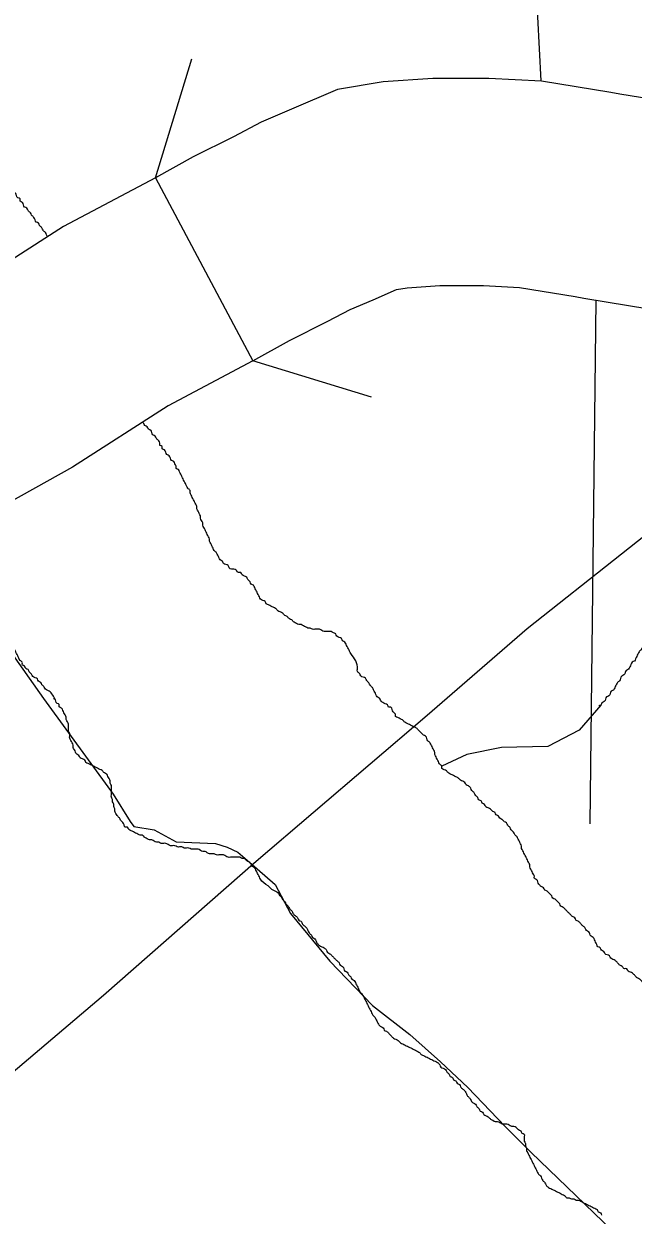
# Model space of a CAD drawing. Extents: x 813775 to 1157140, y 1757555 to 1979907.
# Drawn here: x 1009261 to 1010731, y 1841927 to 1844801 of the extents above; entities that cross this region are included whole.
import ezdxf

# ---------------------------------------------------------------- set-up
doc = ezdxf.new("R2010")
doc.units = 0
for name, color, linetype in [('Level 10', 7, 'Continuous'), ('Level 31', 7, 'Continuous'), ('Level 35', 7, 'Continuous'), ('Level 37', 7, 'Continuous'), ('Level 40', 7, 'Continuous'), ('Level 5', 7, 'Continuous'), ('Level 6', 7, 'Continuous'), ('Level 9', 7, 'Continuous')]:
    doc.layers.add(name, color=color, linetype=linetype)

msp = doc.modelspace()

# ---------------------------------------------------------------- linework, layer by layer
at = {"layer": 'Level 10'}
msp.add_line((1009578.3, 1844430.1), (1009813.1, 1843988.7), dxfattribs=at)
for points in [[(1011184.6, 1844526.8), (1011149.6, 1844538.4), (1011028.8, 1844575.3), (1010908.2, 1844597.6), (1010698.5, 1844631.9), (1010677.2, 1844635.9), (1010510, 1844663.2), (1010382.9, 1844669.8), (1010247.6, 1844669.8), (1010127.4, 1844661.7), (1010017.4, 1844643.3), (1009906.5, 1844595.3), (1009833.8, 1844564.5), (1009766.5, 1844529.2), (1009669.4, 1844480.5), (1009578.3, 1844430.1)], [(1009578.3, 1844430.1), (1009356.6, 1844312.4), (1009114.7, 1844157)], [(1009813.1, 1843988.7), (1009901.9, 1844037.8), (1009994.7, 1844084.2), (1010048.1, 1844112.3), (1010103.4, 1844135.7), (1010159.9, 1844160.2), (1010185.5, 1844164.5), (1010264.4, 1844169.8), (1010370.1, 1844169.8), (1010456.6, 1844165.3), (1010590.7, 1844143.4), (1010612.1, 1844139.4), (1010822.5, 1844104.9), (1010910, 1844088.8), (1010986.5, 1844065.4), (1011026.8, 1844050)], [(1009813.1, 1843988.7), (1009608.8, 1843880.1), (1009378.1, 1843732)], [(1009378.1, 1843732), (1009095.5, 1843574.5), (1008903, 1843467.4)]]:
    msp.add_lwpolyline(points, dxfattribs=at)
at = {"layer": 'Level 31'}
for points in [[(1010496.5, 1844896.7), (1010507.8, 1844663.6)], [(1010234.2, 1843133.3), (1010475.3, 1843342.8), (1010930.3, 1843702.5), (1011371.5, 1844089.5), (1011862.8, 1844494.8), (1011914.6, 1844537.2)], [(1007089, 1840460.6), (1007301.4, 1840627.2), (1007851.9, 1841073.4), (1008274.9, 1841465), (1008829.9, 1841929.4), (1009453.1, 1842457.6), (1009821.6, 1842780.9), (1010234.2, 1843133.3)]]:
    msp.add_lwpolyline(points, dxfattribs=at)
at = {"layer": 'Level 35'}
msp.add_lwpolyline([(1010652.9, 1843157.9), (1010600.5, 1843097.1), (1010525.2, 1843058), (1010413.6, 1843055.2), (1010329.9, 1843038.5), (1010269.4, 1843010.3)], dxfattribs=at)
msp.add_spline([(1010778.5, 1843328.2), (1010775.7, 1843322.6), (1010770.1, 1843317), (1010764.5, 1843311.4), (1010761.7, 1843305.8), (1010756.2, 1843303), (1010753.4, 1843297.5), (1010750.6, 1843291.9), (1010745, 1843286.3), (1010742.2, 1843280.7), (1010739.4, 1843275.1), (1010736.6, 1843269.6), (1010733.8, 1843264), (1010728.3, 1843261.2), (1010725.5, 1843255.6), (1010722.7, 1843250), (1010719.9, 1843244.4), (1010714.3, 1843241.6), (1010711.5, 1843236.1), (1010708.7, 1843230.5), (1010703.2, 1843227.7), (1010700.4, 1843222.1), (1010697.6, 1843216.5), (1010692, 1843210.9), (1010689.2, 1843205.4), (1010686.4, 1843199.8), (1010683.6, 1843194.2), (1010678, 1843191.4), (1010675.3, 1843185.8), (1010672.5, 1843180.2), (1010666.9, 1843177.5), (1010664.1, 1843171.9), (1010661.3, 1843166.3), (1010655.7, 1843163.5), (1010652.9, 1843157.9), (1010647.9, 1843155.6)], degree=3, dxfattribs=at)
at = {"layer": 'Level 37'}
for points in [[(1009578.3, 1844430.1), (1009666, 1844717)], [(1010100, 1843901), (1009813.1, 1843988.7)]]:
    msp.add_lwpolyline(points, dxfattribs=at)
at = {"layer": 'Level 40'}
msp.add_lwpolyline([(1007089, 1840460.6), (1007301.4, 1840627.2), (1007851.9, 1841073.4), (1008274.9, 1841465), (1008829.9, 1841929.4), (1009453.1, 1842457.6), (1009821.6, 1842780.9), (1010234.2, 1843133.3), (1010475.3, 1843342.8), (1010930.3, 1843702.5), (1011055.4, 1843812.3)], dxfattribs=at)
at = {"layer": 'Level 5'}
msp.add_lwpolyline([(1010641, 1844134.6), (1010626.4, 1842871.3)], dxfattribs=at)
at = {"layer": 'Level 6'}
msp.add_lwpolyline([(1009188.9, 1843342.3), (1009308.1, 1843173.6), (1009476.7, 1842943.1), (1009517.8, 1842877.3), (1009526, 1842865), (1009575.4, 1842856.7), (1009628.8, 1842827.9), (1009723.4, 1842823.8), (1009751.7, 1842814.7), (1009776.8, 1842803.2), (1009805.6, 1842778.6), (1009867.3, 1842725.1), (1009904.3, 1842655.1), (1009998.9, 1842539.9), (1010101.7, 1842432.9), (1010192.1, 1842363), (1010266.2, 1842297.1), (1010331.9, 1842235.4), (1010422.4, 1842140.8), (1010484.1, 1842079), (1010702, 1841869.2)], dxfattribs=at)
msp.add_lwpolyline([(1009188.9, 1843342.3), (1009308.1, 1843173.6), (1009476.7, 1842943.1), (1009517.8, 1842877.3), (1009526, 1842865), (1009575.4, 1842856.7), (1009628.8, 1842827.9), (1009723.4, 1842823.8), (1009751.7, 1842814.7), (1009776.8, 1842803.2), (1009805.6, 1842778.6), (1009867.3, 1842725.1), (1009904.3, 1842655.1), (1009998.9, 1842539.9), (1010101.7, 1842432.9), (1010192.1, 1842363), (1010266.2, 1842297.1), (1010331.9, 1842235.4), (1010422.4, 1842140.8), (1010484.1, 1842079), (1010702, 1841869.2)], dxfattribs=at)
msp.add_lwpolyline([(1009188.9, 1843342.3), (1009308.1, 1843173.6), (1009476.7, 1842943.1), (1009517.8, 1842877.3), (1009526, 1842865), (1009575.4, 1842856.7), (1009628.8, 1842827.9), (1009723.4, 1842823.8), (1009751.7, 1842814.7), (1009776.8, 1842803.2), (1009805.6, 1842778.6), (1009867.3, 1842725.1), (1009904.3, 1842655.1), (1009998.9, 1842539.9), (1010101.7, 1842432.9), (1010192.1, 1842363), (1010266.2, 1842297.1), (1010331.9, 1842235.4), (1010422.4, 1842140.8), (1010484.1, 1842079), (1010702, 1841869.2)], dxfattribs=at)
at = {"layer": 'Level 9'}
for points in [[(1009317.6, 1844289), (1009315.9, 1844292.5), (1009313.1, 1844298.1), (1009307.5, 1844303.6), (1009304.7, 1844309.2), (1009299.1, 1844314.8), (1009296.3, 1844320.4), (1009290.8, 1844323.2), (1009288, 1844328.8), (1009285.2, 1844334.3), (1009279.6, 1844339.9), (1009276.8, 1844345.5), (1009271.2, 1844351.1), (1009268.4, 1844356.7), (1009262.9, 1844359.5), (1009260.1, 1844365), (1009257.3, 1844370.6), (1009251.7, 1844373.4), (1009251.7, 1844379), (1009246.1, 1844381.8), (1009243.3, 1844387.4), (1009240.5, 1844393), (1009235, 1844395.7), (1009232.2, 1844401.3), (1009229.4, 1844406.9), (1009226.6, 1844412.5), (1009223.8, 1844418.1), (1009218.2, 1844423.7), (1009218.2, 1844429.2), (1009212.6, 1844432), (1009212.6, 1844437.6), (1009209.9, 1844443.2), (1009207.1, 1844448.8), (1009204.3, 1844454.4), (1009201.5, 1844459.9), (1009198.7, 1844465.5), (1009198.7, 1844471.1), (1009195.9, 1844476.7), (1009193.1, 1844482.3), (1009187.5, 1844487.9), (1009187.5, 1844493.4), (1009184.7, 1844499), (1009182, 1844504.6), (1009176.4, 1844510.2), (1009173.6, 1844515.8), (1009173.6, 1844521.3), (1009170.8, 1844526.9), (1009168, 1844532.5), (1009162.4, 1844538.1), (1009159.6, 1844543.7), (1009156.9, 1844549.3), (1009156.9, 1844554.8), (1009151.3, 1844560.4), (1009148.5, 1844566)], [(1009675.7, 1843642.2), (1009672.9, 1843647.8), (1009670.1, 1843653.3), (1009667.4, 1843658.9), (1009664.6, 1843664.5), (1009661.8, 1843670.1), (1009661.8, 1843675.7), (1009656.2, 1843681.2), (1009653.4, 1843686.8), (1009650.6, 1843692.4), (1009647.8, 1843698), (1009645, 1843703.6), (1009642.3, 1843709.2), (1009639.5, 1843714.7), (1009636.7, 1843720.3), (1009633.9, 1843725.9), (1009628.3, 1843728.7), (1009628.3, 1843734.3), (1009625.5, 1843739.9), (1009622.7, 1843745.4), (1009617.1, 1843748.2), (1009614.4, 1843753.8), (1009611.6, 1843759.4), (1009606, 1843762.2), (1009603.2, 1843767.8), (1009600.4, 1843773.3), (1009594.8, 1843776.1), (1009594.8, 1843781.7), (1009589.2, 1843784.5), (1009589.2, 1843790.1), (1009586.5, 1843795.7), (1009580.9, 1843801.3), (1009578.1, 1843806.8), (1009572.5, 1843809.6), (1009569.7, 1843815.2), (1009566.9, 1843820.8), (1009561.4, 1843823.6), (1009558.6, 1843829.2), (1009553, 1843832), (1009550.2, 1843837.5), (1009547.4, 1843840.3)], [(1010049.5, 1843282.1), (1010046.8, 1843287.7), (1010044, 1843293.3), (1010041.2, 1843298.9), (1010038.4, 1843304.5), (1010035.6, 1843310), (1010030, 1843312.8), (1010027.2, 1843318.4), (1010021.6, 1843321.2), (1010016.1, 1843324), (1010013.3, 1843329.6), (1010007.7, 1843332.4), (1010002.1, 1843335.2), (1009996.5, 1843335.2), (1009991, 1843335.2), (1009985.4, 1843335.2), (1009979.8, 1843337.9), (1009974.2, 1843340.7), (1009968.6, 1843340.7), (1009963.1, 1843340.7), (1009957.5, 1843340.7), (1009951.9, 1843343.5), (1009946.3, 1843343.5), (1009940.7, 1843346.3), (1009935.2, 1843349.1), (1009929.6, 1843351.9), (1009924, 1843351.9), (1009918.4, 1843354.7), (1009912.8, 1843357.5), (1009907.3, 1843363.1), (1009901.7, 1843365.9), (1009896.1, 1843371.4), (1009890.5, 1843374.2), (1009885, 1843379.8), (1009879.4, 1843382.6), (1009873.8, 1843385.4), (1009868.2, 1843391), (1009862.6, 1843393.8), (1009857.1, 1843396.6), (1009851.5, 1843399.3), (1009845.9, 1843402.1), (1009843.1, 1843407.7), (1009837.5, 1843410.5), (1009831.9, 1843413.3), (1009829.2, 1843418.9), (1009826.4, 1843424.5), (1009823.6, 1843430.1), (1009820.8, 1843435.6), (1009818, 1843441.2), (1009815.2, 1843446.8), (1009809.6, 1843449.6), (1009806.8, 1843455.2), (1009801.3, 1843460.8), (1009798.5, 1843466.3), (1009792.9, 1843469.1), (1009787.3, 1843471.9), (1009784.5, 1843477.5), (1009778.9, 1843477.5), (1009773.4, 1843483.1), (1009767.8, 1843485.9), (1009762.2, 1843485.9), (1009756.6, 1843488.7), (1009753.8, 1843494.2), (1009748.3, 1843497), (1009742.7, 1843499.8), (1009739.9, 1843505.4), (1009734.3, 1843508.2), (1009731.5, 1843513.8), (1009728.7, 1843519.4), (1009725.9, 1843524.9), (1009720.4, 1843530.5), (1009717.6, 1843536.1), (1009714.8, 1843541.7), (1009712, 1843547.3), (1009709.2, 1843552.9), (1009709.2, 1843558.4), (1009706.4, 1843564), (1009703.6, 1843569.6), (1009700.8, 1843575.2), (1009698, 1843580.8), (1009695.3, 1843586.3), (1009692.5, 1843591.9), (1009692.5, 1843597.5), (1009689.7, 1843603.1), (1009686.9, 1843608.7), (1009686.9, 1843614.3), (1009684.1, 1843619.8), (1009681.3, 1843625.4), (1009678.5, 1843631), (1009678.5, 1843636.6), (1009675.7, 1843642.2)], [(1009335.4, 1843172.9), (1009318.7, 1843193.1), (1009313.1, 1843195.9), (1009310.3, 1843201.4), (1009304.7, 1843207), (1009301.9, 1843212.6), (1009296.3, 1843215.4), (1009293.5, 1843221), (1009288, 1843223.8), (1009282.4, 1843226.6), (1009279.6, 1843232.1), (1009274, 1843237.7), (1009271.2, 1843243.3), (1009265.6, 1843246.1), (1009262.9, 1843251.7), (1009257.3, 1843254.5), (1009257.3, 1843260), (1009251.7, 1843265.6), (1009248.9, 1843271.2), (1009246.1, 1843276.8), (1009243.3, 1843282.4), (1009240.5, 1843288), (1009237.8, 1843293.5), (1009235, 1843299.1), (1009229.4, 1843304.7), (1009226.6, 1843310.3), (1009221, 1843315.9), (1009218.2, 1843321.5), (1009215.4, 1843327), (1009212.6, 1843332.6), (1009209.9, 1843338.2), (1009207.1, 1843343.8), (1009204.3, 1843349.4), (1009201.5, 1843354.9), (1009198.7, 1843360.5), (1009195.9, 1843366.1), (1009193.1, 1843371.7), (1009190.3, 1843377.3), (1009190.3, 1843382.9), (1009187.5, 1843388.4), (1009184.7, 1843394), (1009182, 1843399.6), (1009176.4, 1843405.2), (1009173.6, 1843410.8), (1009170.8, 1843416.3), (1009165.2, 1843419.1), (1009162.4, 1843424.7), (1009156.9, 1843427.5), (1009154.1, 1843433.1), (1009148.5, 1843435.9), (1009142.9, 1843435.9), (1009137.3, 1843441.5), (1009131.7, 1843444.3), (1009126.2, 1843447), (1009120.6, 1843452.6), (1009115, 1843455.4), (1009112.2, 1843461), (1009106.6, 1843463.8), (1009103.8, 1843469.4), (1009098.3, 1843475), (1009095.5, 1843480.5), (1009089.9, 1843483.3), (1009087.1, 1843488.9), (1009081.5, 1843494.5), (1009078.7, 1843500.1), (1009076, 1843505.7), (1009073.2, 1843511.2), (1009070.4, 1843516.8), (1009067.6, 1843522.4), (1009064.8, 1843528), (1009062, 1843533.6), (1009062, 1843539.2), (1009059.2, 1843544.7), (1009056.4, 1843550.3), (1009056.3, 1843553.1)], [(1010157.8, 1843135.9), (1010152.2, 1843141.4), (1010149.4, 1843147), (1010146.6, 1843152.6), (1010141, 1843152.6), (1010138.3, 1843158.2), (1010132.7, 1843161), (1010127.1, 1843163.8), (1010121.5, 1843169.3), (1010118.7, 1843174.9), (1010113.1, 1843177.7), (1010110.4, 1843183.3), (1010107.6, 1843188.9), (1010104.8, 1843194.5), (1010102, 1843200), (1010096.4, 1843205.6), (1010093.6, 1843211.2), (1010088, 1843216.8), (1010085.3, 1843222.4), (1010079.7, 1843225.2), (1010074.1, 1843228), (1010071.3, 1843233.5), (1010065.7, 1843239.1), (1010065.7, 1843244.7), (1010049.5, 1843282.1)], [(1009438.6, 1843005.5), (1009433, 1843008.3), (1009427.4, 1843011.1), (1009421.9, 1843013.9), (1009416.3, 1843016.6), (1009410.7, 1843019.4), (1009407.9, 1843025), (1009402.3, 1843027.8), (1009396.8, 1843030.6), (1009394, 1843036.2), (1009388.4, 1843039), (1009385.6, 1843044.6), (1009382.8, 1843050.1), (1009380, 1843055.7), (1009380, 1843061.3), (1009377.2, 1843066.9), (1009374.4, 1843072.5), (1009371.7, 1843078.1), (1009371.7, 1843083.6), (1009371.7, 1843089.2), (1009368.9, 1843094.8), (1009368.9, 1843100.4), (1009368.9, 1843106), (1009368.9, 1843111.5), (1009366.1, 1843117.1), (1009363.3, 1843122.7), (1009363.3, 1843128.3), (1009360.5, 1843133.9), (1009357.7, 1843139.5), (1009354.9, 1843145), (1009352.1, 1843150.6), (1009346.5, 1843153.4), (1009346.5, 1843159), (1009341, 1843161.8), (1009338.2, 1843167.4), (1009335.4, 1843172.9), (1009332.6, 1843172.9)], [(1010517.6, 1842711.6), (1010514.9, 1842717.2), (1010509.3, 1842720), (1010503.7, 1842725.6), (1010500.9, 1842731.2), (1010498.1, 1842736.7), (1010492.5, 1842739.5), (1010492.5, 1842745.1), (1010489.8, 1842750.7), (1010487, 1842756.3), (1010484.2, 1842761.9), (1010481.4, 1842767.4), (1010481.4, 1842773), (1010478.6, 1842778.6), (1010475.8, 1842784.2), (1010473, 1842789.8), (1010470.2, 1842795.3), (1010467.4, 1842800.9), (1010464.6, 1842806.5), (1010461.9, 1842812.1), (1010461.9, 1842817.7), (1010459.1, 1842823.3), (1010456.3, 1842828.8), (1010453.5, 1842834.4), (1010450.7, 1842840), (1010445.1, 1842845.6), (1010442.3, 1842851.2), (1010436.7, 1842856.7), (1010434, 1842862.3), (1010428.4, 1842867.9), (1010425.6, 1842873.5), (1010420, 1842876.3), (1010414.4, 1842881.9), (1010408.9, 1842884.7), (1010406.1, 1842890.2), (1010400.5, 1842893), (1010397.7, 1842898.6), (1010392.1, 1842901.4), (1010386.5, 1842907), (1010381, 1842909.8), (1010375.4, 1842912.6), (1010372.6, 1842918.2), (1010367, 1842920.9), (1010364.2, 1842926.5), (1010358.6, 1842929.3), (1010355.8, 1842934.9), (1010350.3, 1842940.5), (1010347.5, 1842946.1), (1010341.9, 1842951.6), (1010339.1, 1842957.2), (1010333.5, 1842962.8), (1010328, 1842965.6), (1010325.2, 1842971.2), (1010319.6, 1842974), (1010314, 1842976.8), (1010308.4, 1842982.3), (1010302.8, 1842985.1), (1010297.3, 1842987.9), (1010291.7, 1842990.7), (1010286.1, 1842993.5), (1010280.5, 1842999.1), (1010274.9, 1843001.9), (1010269.4, 1843004.7), (1010269.4, 1843010.3), (1010263.8, 1843015.8), (1010261, 1843021.4), (1010258.2, 1843027), (1010255.4, 1843032.6), (1010252.6, 1843038.2), (1010252.6, 1843043.7), (1010249.8, 1843049.3), (1010247.1, 1843054.9), (1010244.3, 1843060.5), (1010241.5, 1843066.1), (1010235.9, 1843071.7), (1010233.1, 1843077.2), (1010230.3, 1843082.8), (1010224.7, 1843085.6), (1010219.2, 1843091.2), (1010213.6, 1843096.8), (1010208, 1843102.4), (1010202.4, 1843105.2), (1010196.8, 1843107.9), (1010191.3, 1843110.7), (1010185.7, 1843113.5), (1010180.1, 1843116.3), (1010174.5, 1843121.9), (1010168.9, 1843124.7), (1010163.4, 1843127.5), (1010157.8, 1843130.3), (1010157.8, 1843135.9)], [(1009850.1, 1842721.5), (1009831.9, 1842737.5), (1009829.2, 1842743.1), (1009826.4, 1842748.7), (1009823.6, 1842754.3), (1009820.8, 1842759.9), (1009818, 1842765.5), (1009812.4, 1842768.2), (1009809.6, 1842773.8), (1009804.1, 1842779.4), (1009798.5, 1842782.2), (1009792.9, 1842787.8), (1009787.3, 1842787.8), (1009781.7, 1842790.6), (1009776.2, 1842790.6), (1009770.6, 1842790.6), (1009765, 1842790.6), (1009759.4, 1842790.6), (1009753.8, 1842790.6), (1009748.3, 1842793.4), (1009742.7, 1842796.2), (1009737.1, 1842796.2), (1009731.5, 1842796.2), (1009725.9, 1842796.2), (1009720.4, 1842798.9), (1009714.8, 1842798.9), (1009709.2, 1842798.9), (1009703.6, 1842801.7), (1009698, 1842804.5), (1009692.5, 1842804.5), (1009686.9, 1842807.3), (1009681.3, 1842810.1), (1009675.7, 1842810.1), (1009670.1, 1842810.1), (1009664.6, 1842810.1), (1009659, 1842812.9), (1009653.4, 1842812.9), (1009647.8, 1842812.9), (1009642.3, 1842815.7), (1009636.7, 1842815.7), (1009631.1, 1842815.7), (1009625.5, 1842818.5), (1009619.9, 1842818.5), (1009614.4, 1842818.5), (1009608.8, 1842821.3), (1009603.2, 1842824.1), (1009597.6, 1842824.1), (1009592, 1842824.1), (1009586.5, 1842826.9), (1009580.9, 1842826.9), (1009575.3, 1842829.7), (1009569.7, 1842832.4), (1009564.1, 1842832.4), (1009558.6, 1842835.2), (1009553, 1842838), (1009547.4, 1842843.6), (1009541.8, 1842843.6), (1009536.2, 1842846.4), (1009530.7, 1842849.2), (1009525.1, 1842852), (1009519.5, 1842854.8), (1009513.9, 1842857.6), (1009511.1, 1842863.1), (1009505.6, 1842863.1), (1009502.8, 1842868.7), (1009500, 1842874.3), (1009494.4, 1842879.9), (1009491.6, 1842885.5), (1009486, 1842891.1), (1009483.2, 1842896.6), (1009480.5, 1842902.2), (1009480.5, 1842907.8), (1009477.7, 1842913.4), (1009477.7, 1842919), (1009474.9, 1842924.5), (1009474.9, 1842930.1), (1009472.1, 1842935.7), (1009472.1, 1842941.3), (1009472.1, 1842946.9), (1009472.1, 1842952.5), (1009472.1, 1842958), (1009472.1, 1842963.6), (1009469.3, 1842969.2), (1009469.3, 1842974.8), (1009466.5, 1842980.4), (1009463.7, 1842985.9), (1009460.9, 1842991.5), (1009455.3, 1842994.3), (1009449.8, 1842999.9), (1009444.2, 1843002.7), (1009438.6, 1843005.5)], [(1009850.1, 1842721.5), (1009868.2, 1842708.6), (1009873.8, 1842705.9), (1009876.6, 1842700.3), (1009882.2, 1842694.7), (1009885, 1842689.1), (1009890.5, 1842683.5), (1009893.3, 1842677.9), (1009898.9, 1842672.4), (1009901.7, 1842666.8), (1009907.3, 1842661.2), (1009910.1, 1842655.6), (1009915.6, 1842650), (1009921.2, 1842644.5), (1009924, 1842638.9), (1009929.6, 1842636.1), (1009932.4, 1842630.5), (1009938, 1842624.9), (1009943.5, 1842619.3), (1009946.3, 1842613.8), (1009949.1, 1842608.2), (1009954.7, 1842602.6), (1009957.5, 1842597), (1009963.1, 1842594.2), (1009965.9, 1842588.6), (1009968.6, 1842583), (1009974.2, 1842577.5), (1009979.8, 1842574.7), (1009985.4, 1842571.9), (1009991, 1842566.3), (1009993.8, 1842560.7), (1009999.3, 1842557.9), (1010004.9, 1842552.3), (1010010.5, 1842546.8), (1010016.1, 1842541.2), (1010021.6, 1842535.6), (1010024.4, 1842530), (1010030, 1842527.2), (1010032.8, 1842521.6), (1010035.6, 1842516.1), (1010041.2, 1842513.3), (1010044, 1842507.7), (1010049.5, 1842502.1), (1010052.3, 1842496.5), (1010057.9, 1842493.7), (1010060.7, 1842488.2), (1010063.5, 1842482.6), (1010066.3, 1842477), (1010069.1, 1842471.4), (1010071.9, 1842465.8), (1010077.4, 1842460.2), (1010080.2, 1842454.7), (1010083, 1842449.1), (1010085.8, 1842443.5), (1010088.6, 1842437.9), (1010091.4, 1842432.3), (1010094.2, 1842426.8), (1010097, 1842421.2), (1010099.8, 1842415.6), (1010102.5, 1842410), (1010108.1, 1842404.4), (1010110.9, 1842398.8), (1010113.7, 1842393.3), (1010116.5, 1842387.7), (1010122.1, 1842382.1), (1010127.7, 1842379.3), (1010130.4, 1842373.7), (1010136, 1842370.9), (1010141.6, 1842365.3), (1010147.2, 1842359.8), (1010152.8, 1842354.2), (1010158.3, 1842351.4), (1010163.9, 1842348.6), (1010169.5, 1842343), (1010175.1, 1842340.2), (1010180.7, 1842337.4), (1010186.2, 1842334.6), (1010191.8, 1842331.9), (1010197.4, 1842329.1), (1010203, 1842326.3), (1010208.6, 1842323.5), (1010214.1, 1842320.7), (1010219.7, 1842315.1), (1010225.3, 1842312.3), (1010230.9, 1842309.5), (1010236.5, 1842306.7), (1010242, 1842303.9), (1010247.6, 1842301.2), (1010253.2, 1842298.4), (1010258.8, 1842295.6), (1010264.3, 1842290)], [(1010964, 1842351.6), (1010958.4, 1842351.6), (1010952.8, 1842354.4), (1010947.3, 1842354.4), (1010941.7, 1842354.4), (1010936.1, 1842357.2), (1010930.5, 1842357.2), (1010924.9, 1842359.9), (1010919.4, 1842359.9), (1010913.8, 1842362.7), (1010908.2, 1842365.5), (1010902.6, 1842368.3), (1010897, 1842373.9), (1010891.5, 1842379.5), (1010885.9, 1842382.3), (1010883.1, 1842387.9), (1010877.5, 1842390.6), (1010874.7, 1842396.2), (1010871.9, 1842401.8), (1010866.4, 1842407.4), (1010860.8, 1842410.2), (1010858, 1842415.8), (1010852.4, 1842418.6), (1010849.6, 1842424.1), (1010844, 1842426.9), (1010838.5, 1842432.5), (1010832.9, 1842435.3), (1010827.3, 1842438.1), (1010821.7, 1842440.9), (1010816.1, 1842443.7), (1010810.6, 1842446.5), (1010805, 1842449.3), (1010799.4, 1842452), (1010793.8, 1842454.8), (1010788.2, 1842457.6), (1010782.7, 1842463.2), (1010777.1, 1842466), (1010774.3, 1842471.6), (1010768.7, 1842474.4), (1010763.1, 1842480), (1010757.6, 1842485.5), (1010752, 1842491.1), (1010746.4, 1842496.7), (1010740.8, 1842499.5), (1010735.2, 1842505.1), (1010729.7, 1842510.7), (1010724.1, 1842513.5), (1010718.5, 1842516.2), (1010715.7, 1842521.8), (1010710.1, 1842521.8), (1010704.6, 1842527.4), (1010699, 1842530.2), (1010693.4, 1842535.8), (1010687.8, 1842541.4), (1010682.2, 1842544.2), (1010676.7, 1842546.9), (1010673.9, 1842552.5), (1010668.3, 1842555.3), (1010662.7, 1842558.1), (1010659.9, 1842563.7), (1010654.3, 1842566.5), (1010651.6, 1842572.1), (1010646, 1842574.9), (1010643.2, 1842580.4), (1010640.4, 1842586), (1010637.6, 1842591.6), (1010634.8, 1842597.2), (1010629.2, 1842600), (1010626.4, 1842605.6), (1010623.7, 1842611.1), (1010618.1, 1842613.9), (1010615.3, 1842619.5), (1010609.7, 1842625.1), (1010604.1, 1842630.7), (1010598.5, 1842636.3), (1010593, 1842639), (1010590.2, 1842644.6), (1010584.6, 1842647.4), (1010579, 1842653), (1010573.4, 1842658.6), (1010567.9, 1842664.2), (1010562.3, 1842669.7), (1010556.7, 1842672.5), (1010553.9, 1842678.1), (1010548.3, 1842683.7), (1010542.8, 1842689.3), (1010537.2, 1842692.1), (1010534.4, 1842697.7), (1010528.8, 1842703.2), (1010523.2, 1842708.8), (1010517.6, 1842711.6)], [(1010264.3, 1842290), (1010267.1, 1842284.4), (1010272.7, 1842281.6), (1010278.3, 1842278.8), (1010281.1, 1842273.2), (1010286.7, 1842267.7), (1010289.5, 1842262.1), (1010295, 1842259.3), (1010297.8, 1842253.7), (1010303.4, 1842250.9), (1010306.2, 1842245.3), (1010311.8, 1842242.5), (1010314.6, 1842237), (1010320.1, 1842231.4), (1010325.7, 1842225.8), (1010328.5, 1842220.2), (1010331.3, 1842214.6), (1010336.9, 1842209.1), (1010339.7, 1842203.5), (1010345.2, 1842197.9), (1010350.8, 1842195.1), (1010353.6, 1842189.5), (1010359.2, 1842183.9), (1010362, 1842178.4), (1010367.6, 1842175.6), (1010370.4, 1842170), (1010375.9, 1842167.2), (1010381.5, 1842164.4), (1010387.1, 1842158.8), (1010392.7, 1842156), (1010398.2, 1842153.2), (1010403.8, 1842153.2), (1010409.4, 1842150.4), (1010415, 1842147.7), (1010420.6, 1842147.7), (1010426.1, 1842147.7), (1010431.7, 1842144.9), (1010437.3, 1842142.1), (1010442.9, 1842142.1), (1010448.5, 1842139.3), (1010454, 1842133.7), (1010459.6, 1842130.9), (1010462.4, 1842125.3), (1010468, 1842122.5), (1010468, 1842116.9), (1010468, 1842111.4), (1010468, 1842105.8), (1010470.8, 1842100.2), (1010470.8, 1842094.6), (1010473.6, 1842089), (1010473.6, 1842083.5), (1010476.4, 1842077.9), (1010479.1, 1842072.3), (1010481.9, 1842066.7), (1010484.7, 1842061.1), (1010487.5, 1842055.5), (1010490.3, 1842050), (1010493.1, 1842044.4), (1010495.9, 1842038.8), (1010498.7, 1842033.2), (1010501.5, 1842027.6), (1010507, 1842022.1), (1010509.8, 1842016.5), (1010512.6, 1842010.9), (1010518.2, 1842005.3), (1010521, 1841999.7), (1010526.6, 1841994.1), (1010532.2, 1841991.4), (1010537.7, 1841988.6), (1010543.3, 1841985.8), (1010548.9, 1841983), (1010554.5, 1841980.2), (1010560, 1841977.4), (1010565.6, 1841974.6), (1010571.2, 1841969), (1010576.8, 1841969), (1010582.4, 1841966.2), (1010587.9, 1841966.2), (1010593.5, 1841963.4), (1010599.1, 1841963.4), (1010604.7, 1841960.7), (1010610.3, 1841957.9), (1010615.8, 1841955.1), (1010621.4, 1841952.3), (1010627, 1841949.5), (1010632.6, 1841946.7), (1010638.2, 1841943.9), (1010643.7, 1841941.1), (1010646.5, 1841935.5), (1010652.1, 1841932.7), (1010654.9, 1841927.2)]]:
    msp.add_spline(points, degree=3, dxfattribs=at)

doc.saveas('drawing.dxf')
